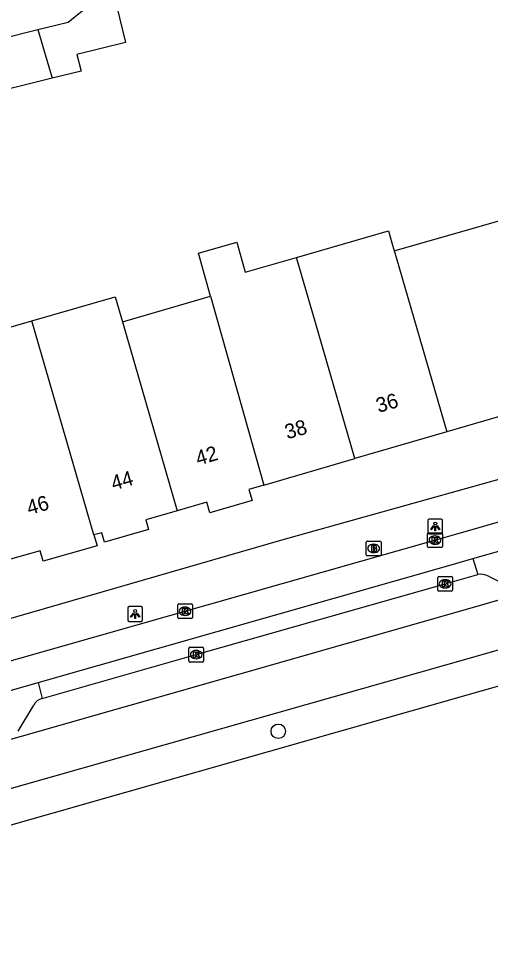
# Model space of a CAD drawing. Extents: x 161801 to 162379, y 382315 to 382832.
# Drawn here: x 162222.7 to 162254.7, y 382473.3 to 382535.3 of the extents above; entities that cross this region are included whole.
import ezdxf

# ---------------------------------------------------------------- set-up
doc = ezdxf.new("R2010")
doc.units = 0
for name, color, linetype in [('IMGEO_Berm_open', 7, 'Continuous'), ('IMGEO_Boom', 7, 'Continuous'), ('IMGEO_Brandkraan', 7, 'Continuous'), ('IMGEO_Fietspad_open', 7, 'Continuous'), ('IMGEO_Kolk', 7, 'Continuous'), ('IMGEO_Lichtpunt', 7, 'Continuous'), ('IMGEO_Pand', 7, 'Continuous'), ('IMGEO_Pand_nummerreeks', 7, 'Continuous'), ('IMGEO_Parkeervlak_open', 7, 'Continuous'), ('IMGEO_Rijbaan_lokaal_gesloten', 7, 'Continuous'), ('IMGEO_Voetpad_open', 7, 'Continuous')]:
    doc.layers.add(name, color=color, linetype=linetype)

msp = doc.modelspace()

# ---------------------------------------------------------------- linework, layer by layer
at = {"layer": 'IMGEO_Berm_open'}
for points in [[(162253.443, 382498.728), (162253.771, 382497.648)], [(162224.001, 382490.332), (162224.276, 382489.255)]]:
    msp.add_lwpolyline(points, dxfattribs=at)
at = {"layer": 'IMGEO_Boom'}
msp.add_circle((162240.268, 382487.039), 0.489, dxfattribs=at)
at = {"layer": 'IMGEO_Brandkraan'}
for p, q in [((162246.226, 382498.993), (162246.226, 382499.845)), ((162246.301, 382499.919), (162247.153, 382499.919)), ((162247.227, 382499.845), (162247.227, 382498.993)), ((162246.737, 382499.139), (162246.712, 382499.139)), ((162246.714, 382499.699), (162246.739, 382499.699)), ((162247.153, 382498.919), (162246.301, 382498.919))]:
    msp.add_line(p, q, dxfattribs=at)
for points in [[(162246.226, 382498.993), (162246.226, 382499.845)], [(162246.301, 382499.919), (162247.153, 382499.919)], [(162247.227, 382499.845), (162247.227, 382498.993)], [(162246.574, 382499.619), (162246.574, 382499.219), (162246.787, 382499.219)], [(162246.805, 382499.619), (162246.574, 382499.619)], [(162246.753, 382499.538), (162246.699, 382499.538), (162246.699, 382499.462)], [(162246.699, 382499.462), (162246.752, 382499.462)], [(162246.761, 382499.386), (162246.699, 382499.386), (162246.699, 382499.305)], [(162246.699, 382499.305), (162246.761, 382499.305)], [(162247.153, 382498.919), (162246.301, 382498.919)]]:
    msp.add_lwpolyline(points, dxfattribs=at)
for centre, radius, start, end in [((162246.303, 382499.843), 0.0765, 91.55205, 178.44795), ((162246.303, 382499.843), 0.0765, 91.55205, 178.44795), ((162247.151, 382499.843), 0.0765, 1.55205, 88.44795), ((162247.151, 382499.843), 0.0765, 1.55205, 88.44795), ((162246.754, 382499.5), 0.0379, 267.82845, 90.93552), ((162246.762, 382499.345), 0.0404, 269.87594, 90.50774), ((162246.793, 382499.47), 0.251, 268.66757, 293.53466), ((162246.809, 382499.474), 0.145, 59.4692, 91.53667), ((162246.834, 382499.521), 0.0922, 285.51372, 58.15012), ((162246.839, 382499.329), 0.105, 301.31148, 78.98903), ((162246.303, 382498.995), 0.0765, 181.55205, 268.44795), ((162246.303, 382498.995), 0.0765, 181.55205, 268.44795), ((162247.151, 382498.995), 0.0765, 271.55205, 358.44795), ((162247.151, 382498.995), 0.0765, 271.55205, 358.44795)]:
    msp.add_arc(centre, radius, start, end, dxfattribs=at)
for centre, major_axis, ratio, start_param, end_param in [((162246.713, 382499.419), (-0.387, 0.002), 0.722429, 4.712389, 7.853982), ((162246.738, 382499.419), (-0.39, 0.002), 0.717154, 1.570796, 4.712389)]:
    msp.add_ellipse(centre, major_axis=major_axis, ratio=ratio, start_param=start_param, end_param=end_param, dxfattribs=at)
at = {"layer": 'IMGEO_Fietspad_open'}
for points in [[(162189.171, 382482.44), (162191.958, 382483.232), (162250.936, 382500), (162251.815, 382500.25), (162270.134, 382505.503)], [(162253.443, 382498.728), (162257.907, 382500), (162258.268, 382500.103)], [(162224.001, 382490.332), (162252.125, 382498.353), (162253.443, 382498.728)], [(162219.188, 382488.959), (162224.001, 382490.332)]]:
    msp.add_lwpolyline(points, dxfattribs=at)
at = {"layer": 'IMGEO_Kolk'}
for p, q in [((162250.378, 382499.557), (162250.378, 382500.409)), ((162250.453, 382500.483), (162251.305, 382500.483)), ((162251.379, 382500.409), (162251.379, 382499.557)), ((162250.866, 382500.263), (162250.891, 382500.263)), ((162251.305, 382499.483), (162250.453, 382499.483)), ((162250.889, 382499.703), (162250.864, 382499.703)), ((162251.065, 382496.593), (162251.065, 382497.445)), ((162251.14, 382497.519), (162251.992, 382497.519)), ((162251.553, 382497.299), (162251.578, 382497.299)), ((162252.066, 382497.445), (162252.066, 382496.593)), ((162251.576, 382496.739), (162251.551, 382496.739)), ((162251.992, 382496.519), (162251.14, 382496.519)), ((162233.457, 382494.739), (162233.457, 382495.591)), ((162233.532, 382495.665), (162234.384, 382495.665)), ((162233.945, 382495.445), (162233.97, 382495.445)), ((162234.458, 382495.591), (162234.458, 382494.739)), ((162233.968, 382494.885), (162233.943, 382494.885)), ((162234.384, 382494.665), (162233.532, 382494.665)), ((162234.215, 382491.802), (162234.215, 382492.654)), ((162234.29, 382492.728), (162235.142, 382492.728)), ((162234.703, 382492.508), (162234.728, 382492.508)), ((162235.216, 382492.654), (162235.216, 382491.802)), ((162235.142, 382491.728), (162234.29, 382491.728)), ((162234.726, 382491.948), (162234.701, 382491.948))]:
    msp.add_line(p, q, dxfattribs=at)
for points in [[(162250.378, 382499.557), (162250.378, 382500.409)], [(162250.453, 382500.483), (162251.305, 382500.483)], [(162251.379, 382500.409), (162251.379, 382499.557)], [(162250.699, 382500.183), (162250.822, 382500.183), (162250.822, 382500.032), (162250.952, 382500.183), (162251.116, 382500.183), (162250.97, 382500.032), (162251.123, 382499.783), (162250.971, 382499.783), (162250.886, 382499.947), (162250.822, 382499.88), (162250.822, 382499.783), (162250.699, 382499.783), (162250.699, 382500.183)], [(162251.305, 382499.483), (162250.453, 382499.483)], [(162251.065, 382496.593), (162251.065, 382497.445)], [(162251.14, 382497.519), (162251.992, 382497.519)], [(162252.066, 382497.445), (162252.066, 382496.593)], [(162251.386, 382497.219), (162251.509, 382497.219), (162251.509, 382497.068), (162251.639, 382497.219), (162251.803, 382497.219), (162251.657, 382497.068), (162251.81, 382496.819), (162251.658, 382496.819), (162251.573, 382496.983), (162251.509, 382496.916), (162251.509, 382496.819), (162251.386, 382496.819), (162251.386, 382497.219)], [(162251.992, 382496.519), (162251.14, 382496.519)], [(162233.457, 382494.739), (162233.457, 382495.591)], [(162233.532, 382495.665), (162234.384, 382495.665)], [(162234.458, 382495.591), (162234.458, 382494.739)], [(162233.778, 382495.365), (162233.901, 382495.365), (162233.901, 382495.214), (162234.031, 382495.365), (162234.195, 382495.365), (162234.049, 382495.214), (162234.202, 382494.965), (162234.05, 382494.965), (162233.965, 382495.129), (162233.901, 382495.062), (162233.901, 382494.965), (162233.778, 382494.965), (162233.778, 382495.365)], [(162234.384, 382494.665), (162233.532, 382494.665)], [(162234.215, 382491.802), (162234.215, 382492.654)], [(162234.29, 382492.728), (162235.142, 382492.728)], [(162234.536, 382492.428), (162234.659, 382492.428), (162234.659, 382492.277), (162234.789, 382492.428), (162234.953, 382492.428), (162234.807, 382492.277), (162234.96, 382492.028), (162234.808, 382492.028), (162234.723, 382492.192), (162234.659, 382492.125), (162234.659, 382492.028), (162234.536, 382492.028), (162234.536, 382492.428)], [(162235.216, 382492.654), (162235.216, 382491.802)], [(162235.142, 382491.728), (162234.29, 382491.728)]]:
    msp.add_lwpolyline(points, dxfattribs=at)
for centre, start, end in [((162250.455, 382500.407), 91.55205, 178.44795), ((162250.455, 382500.407), 91.55205, 178.44795), ((162251.303, 382500.407), 1.55205, 88.44795), ((162251.303, 382500.407), 1.55205, 88.44795), ((162250.455, 382499.559), 181.55205, 268.44795), ((162250.455, 382499.559), 181.55205, 268.44795), ((162251.303, 382499.559), 271.55205, 358.44795), ((162251.303, 382499.559), 271.55205, 358.44795), ((162251.142, 382497.443), 91.55205, 178.44795), ((162251.142, 382497.443), 91.55205, 178.44795), ((162251.99, 382497.443), 1.55205, 88.44795), ((162251.99, 382497.443), 1.55205, 88.44795), ((162251.142, 382496.595), 181.55205, 268.44795), ((162251.142, 382496.595), 181.55205, 268.44795), ((162251.99, 382496.595), 271.55205, 358.44795), ((162251.99, 382496.595), 271.55205, 358.44795), ((162233.534, 382495.589), 91.55205, 178.44795), ((162233.534, 382495.589), 91.55205, 178.44795), ((162234.382, 382495.589), 1.55205, 88.44795), ((162234.382, 382495.589), 1.55205, 88.44795), ((162233.534, 382494.741), 181.55205, 268.44795), ((162233.534, 382494.741), 181.55205, 268.44795), ((162234.382, 382494.741), 271.55205, 358.44795), ((162234.382, 382494.741), 271.55205, 358.44795), ((162234.292, 382492.652), 91.55205, 178.44795), ((162234.292, 382492.652), 91.55205, 178.44795), ((162235.14, 382492.652), 1.55205, 88.44795), ((162235.14, 382492.652), 1.55205, 88.44795), ((162234.292, 382491.804), 181.55205, 268.44795), ((162234.292, 382491.804), 181.55205, 268.44795), ((162235.14, 382491.804), 271.55205, 358.44795), ((162235.14, 382491.804), 271.55205, 358.44795)]:
    msp.add_arc(centre, 0.0765, start, end, dxfattribs=at)
for centre, major_axis, ratio, start_param, end_param in [((162250.865, 382499.983), (-0.387, 0.002), 0.722429, 4.712389, 7.853982), ((162250.89, 382499.983), (-0.39, 0.002), 0.717154, 1.570796, 4.712389), ((162251.552, 382497.019), (-0.387, 0.002), 0.722429, 4.712389, 7.853982), ((162251.577, 382497.019), (-0.39, 0.002), 0.717154, 1.570796, 4.712389), ((162233.944, 382495.165), (-0.387, 0.002), 0.722429, 4.712389, 7.853982), ((162233.969, 382495.165), (-0.39, 0.002), 0.717154, 1.570796, 4.712389), ((162234.702, 382492.228), (-0.387, 0.002), 0.722429, 4.712389, 7.853982), ((162234.727, 382492.228), (-0.39, 0.002), 0.717154, 1.570796, 4.712389)]:
    msp.add_ellipse(centre, major_axis=major_axis, ratio=ratio, start_param=start_param, end_param=end_param, dxfattribs=at)
at = {"layer": 'IMGEO_Lichtpunt'}
for p, q in [((162250.402, 382501.306), (162250.402, 382500.499)), ((162250.402, 382501.306), (162250.402, 382500.499)), ((162251.304, 382501.401), (162250.496, 382501.401)), ((162251.304, 382501.401), (162250.496, 382501.401)), ((162251.398, 382500.499), (162251.398, 382501.306)), ((162251.398, 382500.499), (162251.398, 382501.306)), ((162250.496, 382500.405), (162251.304, 382500.405)), ((162250.496, 382500.405), (162251.304, 382500.405)), ((162230.983, 382495.477), (162230.175, 382495.477)), ((162230.983, 382495.477), (162230.175, 382495.477)), ((162230.081, 382495.382), (162230.081, 382494.575)), ((162230.081, 382495.382), (162230.081, 382494.575)), ((162231.077, 382494.575), (162231.077, 382495.382)), ((162231.077, 382494.575), (162231.077, 382495.382)), ((162230.175, 382494.481), (162230.983, 382494.481)), ((162230.175, 382494.481), (162230.983, 382494.481))]:
    msp.add_line(p, q, dxfattribs=at)
for points in [[(162250.776, 382500.97), (162250.815, 382500.942), (162250.627, 382500.68), (162250.589, 382500.707), (162250.776, 382500.97)], [(162250.878, 382500.922), (162250.925, 382500.922), (162250.925, 382500.6), (162250.878, 382500.6), (162250.878, 382500.922)], [(162250.988, 382500.942), (162251.026, 382500.969), (162251.213, 382500.707), (162251.174, 382500.679), (162250.988, 382500.942)], [(162230.455, 382495.046), (162230.494, 382495.018), (162230.306, 382494.756), (162230.268, 382494.783), (162230.455, 382495.046)], [(162230.557, 382494.998), (162230.604, 382494.998), (162230.604, 382494.676), (162230.557, 382494.676), (162230.557, 382494.998)], [(162230.667, 382495.018), (162230.705, 382495.045), (162230.892, 382494.783), (162230.853, 382494.755), (162230.667, 382495.018)]]:
    msp.add_lwpolyline(points, dxfattribs=at)
for centre in [(162250.901, 382501.104), (162230.58, 382495.18)]:
    msp.add_circle(centre, 0.0994, dxfattribs=at)
for centre, start, end in [((162250.496, 382501.306), 90, 180), ((162250.496, 382501.306), 90, 180), ((162251.304, 382501.306), 0, 90), ((162251.304, 382501.306), 0, 90), ((162250.496, 382500.499), 180, 270), ((162250.496, 382500.499), 180, 270), ((162251.304, 382500.499), 270, 0), ((162251.304, 382500.499), 270, 360), ((162230.175, 382495.382), 90, 180), ((162230.175, 382495.382), 90, 180), ((162230.983, 382495.382), 0, 90), ((162230.983, 382495.382), 0, 90), ((162230.175, 382494.575), 180, 270), ((162230.175, 382494.575), 180, 270), ((162230.983, 382494.575), 270, 0), ((162230.983, 382494.575), 270, 360)]:
    msp.add_arc(centre, 0.0946, start, end, dxfattribs=at)
at = {"layer": 'IMGEO_Pand'}
for points in [[(162223.995, 382534.542), (162226.032, 382535.047), (162228.997, 382537.457), (162229.105, 382537.02)], [(162229.105, 382537.02), (162229.934, 382533.677), (162226.637, 382532.859), (162226.915, 382531.736), (162224.948, 382531.248)], [(162219.043, 382533.313), (162223.995, 382534.542)], [(162223.995, 382534.542), (162224.948, 382531.248)], [(162224.948, 382531.248), (162219.868, 382529.988), (162219.043, 382533.313)], [(162248.12, 382519.571), (162259.793, 382522.9), (162259.872, 382522.627), (162259.968, 382522.297), (162260.69, 382519.812), (162261.353, 382520.004)], [(162241.513, 382519.12), (162247.729, 382520.924), (162247.966, 382520.105), (162248.12, 382519.571)], [(162235.681, 382516.494), (162234.858, 382519.415), (162237.46, 382520.148), (162238.031, 382518.121), (162241.513, 382519.12)], [(162245.454, 382505.501), (162242.815, 382514.62), (162241.513, 382519.12)], [(162248.12, 382519.571), (162248.16, 382519.434), (162248.226, 382519.206), (162251.671, 382507.306)], [(162223.59, 382514.823), (162229.232, 382516.449), (162229.718, 382514.762)], [(162229.718, 382514.762), (162235.681, 382516.494)], [(162235.681, 382516.494), (162239.282, 382503.709)], [(162218.114, 382512.034), (162217.793, 382513.153), (162223.59, 382514.823)], [(162227.784, 382500.331), (162223.59, 382514.823)], [(162229.718, 382514.762), (162233.424, 382501.963)], [(162264.001, 382510.887), (162263.991, 382510.884), (162257.899, 382509.115), (162251.671, 382507.306)], [(162251.671, 382507.306), (162245.454, 382505.501)], [(162239.282, 382503.709), (162245.454, 382505.501)], [(162239.282, 382503.709), (162238.278, 382503.417), (162238.499, 382502.659), (162235.633, 382501.827), (162235.425, 382502.544), (162233.424, 382501.963)], [(162233.424, 382501.963), (162231.29, 382501.345), (162231.477, 382500.702), (162228.499, 382499.84), (162228.313, 382500.484), (162227.784, 382500.331)], [(162227.784, 382500.331), (162227.997, 382499.598), (162224.353, 382498.552), (162224.149, 382499.264), (162221.984, 382498.643)]]:
    msp.add_lwpolyline(points, dxfattribs=at)
at = {"layer": 'IMGEO_Parkeervlak_open'}
for points in [[(162224.276, 382489.255), (162234.717, 382492.227), (162251.566, 382497.017), (162253.771, 382497.648)], [(162254.495, 382497.544), (162256.307, 382496.627)], [(162222.667, 382487.051), (162223.717, 382488.812)]]:
    msp.add_lwpolyline(points, dxfattribs=at)
for centre, radius, start, end in [((162253.991, 382496.605), 1.066, 61.76131, 101.88986), ((162224.464, 382488.444), 0.833, 103.04789, 153.74481)]:
    msp.add_arc(centre, radius, start, end, dxfattribs=at)
at = {"layer": 'IMGEO_Rijbaan_lokaal_gesloten'}
for points in [[(162190.53, 382477.482), (162193.433, 382478.31), (162252.312, 382495.11), (162269.349, 382500), (162273.101, 382501.077)], [(162280.595, 382500), (162273.843, 382497.909), (162253.573, 382492.078), (162194.344, 382475.272), (162190.754, 382474.253)], [(162276.34, 382496.076), (162254.078, 382489.776), (162196.083, 382473.27)]]:
    msp.add_lwpolyline(points, dxfattribs=at)
at = {"layer": 'IMGEO_Voetpad_open'}
msp.add_lwpolyline([(162265.144, 382506.94), (162262.221, 382506.045), (162240.584, 382500), (162187.464, 382484.653), (162179.692, 382482.178), (162170.756, 382478.827)], dxfattribs=at)

# ---------------------------------------------------------------- texts
at = {"layer": 'IMGEO_Pand_nummerreeks'}
for s, rotation, p in [('36', 16.19179, (162247.055, 382508.589)), ('38', 16.19179, (162240.878, 382506.796)), ('42', 16.59425, (162234.839, 382505.014)), ('44', 16.19474, (162229.109, 382503.334)), ('46', 16.00271, (162223.399, 382501.67))]:
    msp.add_text(s, height=1, rotation=rotation, dxfattribs=at).set_placement(p)

doc.saveas('drawing.dxf')
